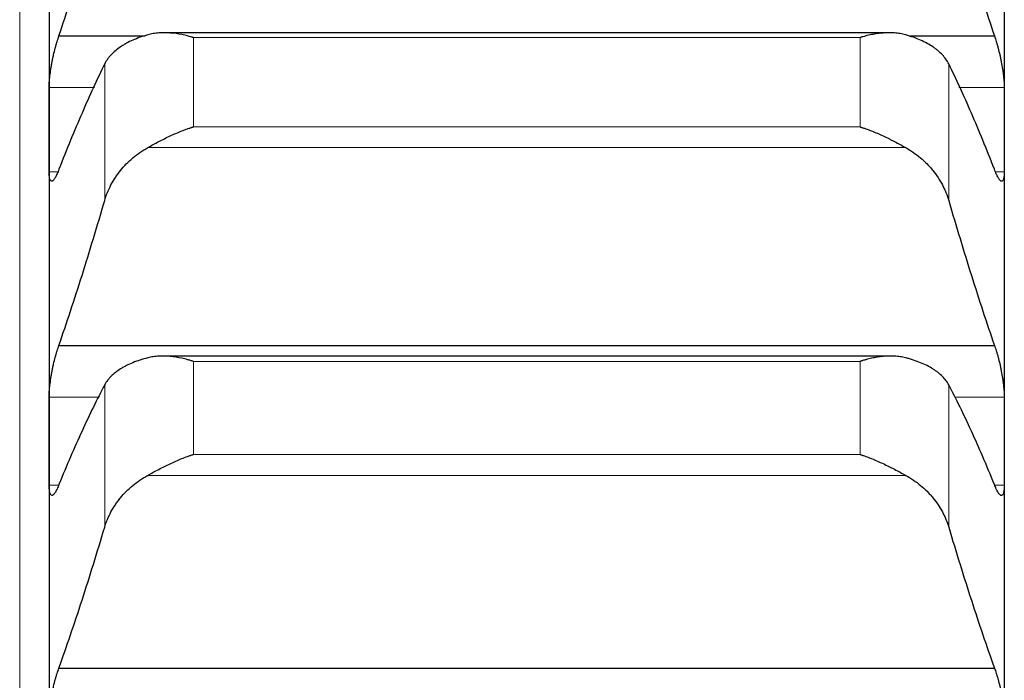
# Model space of a CAD drawing. Header units: inches. Extents: x 0 to 17820, y -10 to 12600.
# Tile 306 of 339: x 11825 to 11878, y 9159 to 9194. Entities that reach past the tile are written whole.
import ezdxf

# ---------------------------------------------------------------- set-up
doc = ezdxf.new("R2010")
doc.units = ezdxf.units.IN
doc.layers.add('1', color=7, linetype='Continuous', true_color=0xffffff)

msp = doc.modelspace()

# ---------------------------------------------------------------- linework, layer by layer
at = {"layer": '1', "color": 110, "linetype": 'Continuous', "lineweight": 13}
for p, q in [((11824.713, 9340.901), (11824.713, 8920.363)), ((11834.168, 9193.512), (11870.457, 9193.512)), ((11834.168, 9193.512), (11834.168, 9188.654)), ((11870.457, 9193.512), (11870.457, 9188.654)), ((11829.339, 9192.083), (11829.339, 9184.642)), ((11875.286, 9192.083), (11875.286, 9184.642)), ((11826.315, 9190.794), (11828.78, 9190.794)), ((11875.845, 9190.794), (11878.31, 9190.794)), ((11834.168, 9188.654), (11870.457, 9188.654)), ((11831.681, 9187.525), (11872.944, 9187.525)), ((11826.315, 9186.208), (11826.789, 9186.208)), ((11877.833, 9186.208), (11878.31, 9186.208)), ((11834.168, 9175.89), (11870.457, 9175.89)), ((11834.168, 9175.89), (11834.168, 9170.827)), ((11870.457, 9175.89), (11870.457, 9170.827)), ((11829.339, 9174.619), (11829.339, 9166.865)), ((11875.286, 9174.619), (11875.286, 9166.865)), ((11826.315, 9173.948), (11829.032, 9173.948)), ((11875.593, 9173.948), (11878.31, 9173.948)), ((11834.168, 9170.827), (11870.457, 9170.827)), ((11831.681, 9169.69), (11872.944, 9169.69)), ((11826.315, 9169.161), (11826.837, 9169.161)), ((11877.788, 9169.161), (11878.31, 9169.161))]:
    msp.add_line(p, q, dxfattribs=at)
at = {"layer": '1', "color": 2, "linetype": 'Continuous', "lineweight": 25}
for p, q in [((11826.313, 9204.706), (11826.313, 9188.501)), ((11878.313, 9204.706), (11878.313, 9188.501)), ((11826.85, 9193.605), (11831.542, 9193.605)), ((11872.031, 9193.777), (11832.572, 9193.777)), ((11873.127, 9193.605), (11877.775, 9193.605)), ((11826.313, 9188.501), (11826.313, 9171.555)), ((11878.313, 9188.501), (11878.313, 9171.555)), ((11826.85, 9176.764), (11877.775, 9176.764)), ((11872.107, 9176.183), (11832.489, 9176.183)), ((11826.313, 9171.555), (11826.313, 9153.895)), ((11878.313, 9171.555), (11878.313, 9153.895)), ((11826.85, 9159.2), (11877.775, 9159.2))]:
    msp.add_line(p, q, dxfattribs=at)
for points in [[(11826.85, 9193.605), (11827.061, 9194.236), (11827.481, 9195.52), (11828.106, 9197.508), (11828.725, 9199.56), (11829.135, 9200.969), (11829.339, 9201.685)], [(11875.286, 9201.685), (11875.49, 9200.969), (11875.9, 9199.56), (11876.519, 9197.508), (11877.144, 9195.52), (11877.564, 9194.236), (11877.775, 9193.605)], [(11829.339, 9192.083), (11829.135, 9191.668), (11828.725, 9190.807), (11828.106, 9189.421), (11827.481, 9187.941), (11827.061, 9186.891), (11826.85, 9186.351)], [(11877.775, 9186.351), (11877.564, 9186.891), (11877.144, 9187.941), (11876.519, 9189.421), (11875.9, 9190.807), (11875.49, 9191.668), (11875.286, 9192.083)], [(11826.313, 9188.501), (11826.313, 9189.265), (11826.313, 9190.03), (11826.315, 9190.794)], [(11878.31, 9190.794), (11878.312, 9190.03), (11878.313, 9189.265), (11878.313, 9188.501)], [(11826.315, 9186.208), (11826.313, 9186.972), (11826.313, 9187.737), (11826.313, 9188.501)], [(11878.313, 9188.501), (11878.313, 9187.737), (11878.312, 9186.972), (11878.31, 9186.208)], [(11826.85, 9176.764), (11827.061, 9177.375), (11827.481, 9178.621), (11828.106, 9180.558), (11828.725, 9182.561), (11829.135, 9183.941), (11829.339, 9184.642)], [(11875.286, 9184.642), (11875.49, 9183.941), (11875.9, 9182.561), (11876.519, 9180.558), (11877.144, 9178.621), (11877.564, 9177.375), (11877.775, 9176.764)], [(11829.339, 9174.619), (11829.135, 9174.231), (11828.725, 9173.424), (11828.106, 9172.116), (11827.481, 9170.71), (11827.061, 9169.708), (11826.85, 9169.191)], [(11877.775, 9169.191), (11877.564, 9169.708), (11877.144, 9170.71), (11876.519, 9172.116), (11875.9, 9173.424), (11875.49, 9174.231), (11875.286, 9174.619)], [(11826.313, 9171.555), (11826.313, 9172.352), (11826.313, 9173.15), (11826.315, 9173.948)], [(11878.31, 9173.948), (11878.312, 9173.15), (11878.313, 9172.352), (11878.313, 9171.555)], [(11826.315, 9169.161), (11826.313, 9169.959), (11826.313, 9170.757), (11826.313, 9171.555)], [(11878.313, 9171.555), (11878.313, 9170.757), (11878.312, 9169.959), (11878.31, 9169.161)], [(11826.85, 9159.2), (11827.061, 9159.792), (11827.481, 9160.998), (11828.106, 9162.879), (11828.725, 9164.83), (11829.135, 9166.179), (11829.339, 9166.865)], [(11875.286, 9166.865), (11875.49, 9166.179), (11875.9, 9164.83), (11876.519, 9162.879), (11877.144, 9160.998), (11877.564, 9159.792), (11877.775, 9159.2)]]:
    msp.add_open_spline(points, degree=3, dxfattribs=at)
for points, knots in [([(11826.315, 9190.794), (11826.315, 9190.838), (11826.317, 9190.932), (11826.325, 9191.084), (11826.334, 9191.193), (11826.342, 9191.278), (11826.345, 9191.307), (11826.351, 9191.366), (11826.354, 9191.395), (11826.372, 9191.544), (11826.389, 9191.667), (11826.413, 9191.826), (11826.419, 9191.858), (11826.427, 9191.906), (11826.429, 9191.922), (11826.435, 9191.955), (11826.449, 9192.036), (11826.475, 9192.181), (11826.501, 9192.311), (11826.528, 9192.44), (11826.543, 9192.505), (11826.586, 9192.698), (11826.617, 9192.823), (11826.665, 9193.004), (11826.681, 9193.063), (11826.705, 9193.151), (11826.714, 9193.18), (11826.731, 9193.237), (11826.739, 9193.265), (11826.781, 9193.404), (11826.816, 9193.508), (11826.85, 9193.605)], [0, 0, 0, 0, 0.0625, 0.125, 0.1875, 0.1875, 0.21875, 0.21875, 0.25, 0.25, 0.375, 0.375, 0.40625, 0.40625, 0.421875, 0.421875, 0.4375, 0.5, 0.5625, 0.5625, 0.625, 0.625, 0.75, 0.75, 0.8125, 0.8125, 0.84375, 0.84375, 0.875, 0.875, 1, 1, 1, 1]), ([(11831.681, 9193.663), (11831.535, 9193.621), (11831.395, 9193.577), (11831.126, 9193.481), (11830.869, 9193.379), (11830.632, 9193.264), (11830.492, 9193.187), (11830.464, 9193.172), (11830.409, 9193.14), (11830.382, 9193.124), (11830.302, 9193.076), (11830.25, 9193.043), (11830.1, 9192.942), (11830.008, 9192.873), (11829.836, 9192.728), (11829.757, 9192.654), (11829.649, 9192.538), (11829.615, 9192.498), (11829.566, 9192.438), (11829.55, 9192.418), (11829.519, 9192.377), (11829.504, 9192.357), (11829.432, 9192.254), (11829.381, 9192.169), (11829.339, 9192.083)], [0, 0, 0, 0, 0.125, 0.125, 0.25, 0.375, 0.375, 0.40625, 0.40625, 0.4375, 0.4375, 0.5, 0.5, 0.625, 0.625, 0.75, 0.75, 0.8125, 0.8125, 0.84375, 0.84375, 0.875, 0.875, 1, 1, 1, 1]), ([(11834.168, 9193.512), (11834.165, 9193.513), (11834.162, 9193.514), (11834.155, 9193.516), (11834.152, 9193.517), (11834.142, 9193.52), (11834.122, 9193.526), (11834.076, 9193.54), (11833.983, 9193.566), (11833.904, 9193.587), (11833.746, 9193.628), (11833.641, 9193.652), (11833.327, 9193.715), (11833.119, 9193.746), (11832.808, 9193.771), (11832.704, 9193.776), (11832.549, 9193.777), (11832.497, 9193.777), (11832.393, 9193.774), (11832.342, 9193.771), (11832.187, 9193.759), (11832.084, 9193.747), (11831.881, 9193.713), (11831.781, 9193.691), (11831.681, 9193.663)], [0, 0, 0, 0, 0.003906, 0.003906, 0.007812, 0.007812, 0.015625, 0.03125, 0.0625, 0.125, 0.125, 0.25, 0.25, 0.5, 0.5, 0.625, 0.625, 0.6875, 0.6875, 0.75, 0.75, 0.875, 0.875, 1, 1, 1, 1]), ([(11872.944, 9193.663), (11872.844, 9193.691), (11872.744, 9193.713), (11872.543, 9193.747), (11872.442, 9193.759), (11872.238, 9193.774), (11872.135, 9193.778), (11871.929, 9193.776), (11871.824, 9193.771), (11871.615, 9193.755), (11871.51, 9193.743), (11871.3, 9193.713), (11871.195, 9193.694), (11870.985, 9193.652), (11870.879, 9193.628), (11870.721, 9193.587), (11870.642, 9193.566), (11870.549, 9193.54), (11870.503, 9193.526), (11870.483, 9193.52), (11870.47, 9193.516), (11870.463, 9193.514), (11870.457, 9193.512)], [0, 0, 0, 0, 0.125, 0.125, 0.25, 0.25, 0.375, 0.375, 0.5, 0.5, 0.625, 0.625, 0.75, 0.75, 0.875, 0.875, 0.9375, 0.96875, 0.984375, 0.992188, 0.992188, 1, 1, 1, 1]), ([(11875.286, 9192.083), (11875.244, 9192.169), (11875.194, 9192.253), (11875.079, 9192.417), (11874.95, 9192.576), (11874.792, 9192.725), (11874.663, 9192.834), (11874.618, 9192.87), (11874.548, 9192.923), (11874.524, 9192.94), (11874.475, 9192.975), (11874.451, 9192.992), (11874.326, 9193.076), (11874.114, 9193.204), (11873.879, 9193.319), (11873.632, 9193.428), (11873.503, 9193.48), (11873.333, 9193.54), (11873.299, 9193.552), (11873.229, 9193.575), (11873.125, 9193.61), (11873.017, 9193.642), (11872.944, 9193.663)], [0, 0, 0, 0, 0.125, 0.125, 0.25, 0.375, 0.375, 0.4375, 0.4375, 0.46875, 0.46875, 0.5, 0.5, 0.625, 0.75, 0.75, 0.875, 0.875, 0.90625, 0.90625, 0.9375, 1, 1, 1, 1]), ([(11877.775, 9193.605), (11877.81, 9193.508), (11877.844, 9193.404), (11877.894, 9193.239), (11877.91, 9193.183), (11877.935, 9193.095), (11877.943, 9193.066), (11877.96, 9193.006), (11877.968, 9192.976), (11878.008, 9192.824), (11878.038, 9192.699), (11878.082, 9192.508), (11878.096, 9192.444), (11878.116, 9192.346), (11878.123, 9192.313), (11878.136, 9192.248), (11878.142, 9192.215), (11878.174, 9192.053), (11878.196, 9191.925), (11878.221, 9191.766), (11878.226, 9191.734), (11878.235, 9191.671), (11878.239, 9191.64), (11878.252, 9191.547), (11878.26, 9191.486), (11878.281, 9191.308), (11878.291, 9191.195), (11878.3, 9191.062), (11878.302, 9191.036), (11878.305, 9190.984), (11878.306, 9190.959), (11878.309, 9190.885), (11878.31, 9190.838), (11878.31, 9190.794)], [0, 0, 0, 0, 0.125, 0.125, 0.1875, 0.1875, 0.21875, 0.21875, 0.25, 0.25, 0.375, 0.375, 0.4375, 0.4375, 0.46875, 0.46875, 0.5, 0.5, 0.625, 0.625, 0.65625, 0.65625, 0.6875, 0.6875, 0.75, 0.75, 0.875, 0.875, 0.90625, 0.90625, 0.9375, 0.9375, 1, 1, 1, 1]), ([(11831.681, 9187.525), (11831.781, 9187.581), (11831.881, 9187.636), (11832.082, 9187.746), (11832.183, 9187.8), (11832.387, 9187.907), (11832.49, 9187.959), (11832.696, 9188.062), (11832.801, 9188.112), (11833.01, 9188.21), (11833.115, 9188.257), (11833.325, 9188.347), (11833.43, 9188.39), (11833.64, 9188.473), (11833.746, 9188.512), (11833.904, 9188.568), (11833.983, 9188.595), (11834.076, 9188.625), (11834.122, 9188.639), (11834.142, 9188.646), (11834.155, 9188.65), (11834.162, 9188.652), (11834.168, 9188.654)], [0, 0, 0, 0, 0.125, 0.125, 0.25, 0.25, 0.375, 0.375, 0.5, 0.5, 0.625, 0.625, 0.75, 0.75, 0.875, 0.875, 0.9375, 0.96875, 0.984375, 0.992188, 0.992188, 1, 1, 1, 1]), ([(11870.457, 9188.654), (11870.46, 9188.653), (11870.463, 9188.652), (11870.47, 9188.65), (11870.473, 9188.649), (11870.483, 9188.646), (11870.503, 9188.639), (11870.549, 9188.625), (11870.642, 9188.595), (11870.721, 9188.568), (11870.879, 9188.512), (11870.984, 9188.473), (11871.298, 9188.35), (11871.506, 9188.26), (11871.817, 9188.116), (11871.921, 9188.066), (11872.076, 9187.989), (11872.128, 9187.963), (11872.232, 9187.91), (11872.284, 9187.883), (11872.438, 9187.802), (11872.541, 9187.747), (11872.744, 9187.637), (11872.844, 9187.581), (11872.944, 9187.525)], [0, 0, 0, 0, 0.003906, 0.003906, 0.007812, 0.007812, 0.015625, 0.03125, 0.0625, 0.125, 0.125, 0.25, 0.25, 0.5, 0.5, 0.625, 0.625, 0.6875, 0.6875, 0.75, 0.75, 0.875, 0.875, 1, 1, 1, 1]), ([(11829.339, 9184.642), (11829.381, 9184.789), (11829.431, 9184.933), (11829.546, 9185.216), (11829.675, 9185.494), (11829.833, 9185.762), (11829.962, 9185.959), (11830.007, 9186.024), (11830.077, 9186.12), (11830.101, 9186.152), (11830.15, 9186.215), (11830.174, 9186.246), (11830.299, 9186.401), (11830.511, 9186.64), (11830.746, 9186.859), (11830.993, 9187.068), (11831.122, 9187.167), (11831.292, 9187.285), (11831.326, 9187.308), (11831.396, 9187.354), (11831.5, 9187.421), (11831.608, 9187.484), (11831.681, 9187.525)], [0, 0, 0, 0, 0.125, 0.125, 0.25, 0.375, 0.375, 0.4375, 0.4375, 0.46875, 0.46875, 0.5, 0.5, 0.625, 0.75, 0.75, 0.875, 0.875, 0.90625, 0.90625, 0.9375, 1, 1, 1, 1]), ([(11872.944, 9187.525), (11873.09, 9187.444), (11873.23, 9187.356), (11873.499, 9187.17), (11873.756, 9186.973), (11873.993, 9186.753), (11874.133, 9186.61), (11874.161, 9186.58), (11874.216, 9186.522), (11874.243, 9186.492), (11874.323, 9186.402), (11874.375, 9186.34), (11874.525, 9186.155), (11874.617, 9186.028), (11874.789, 9185.767), (11874.868, 9185.633), (11874.976, 9185.428), (11875.01, 9185.359), (11875.059, 9185.254), (11875.075, 9185.219), (11875.106, 9185.148), (11875.121, 9185.112), (11875.193, 9184.933), (11875.244, 9184.789), (11875.286, 9184.642)], [0, 0, 0, 0, 0.125, 0.125, 0.25, 0.375, 0.375, 0.40625, 0.40625, 0.4375, 0.4375, 0.5, 0.5, 0.625, 0.625, 0.75, 0.75, 0.8125, 0.8125, 0.84375, 0.84375, 0.875, 0.875, 1, 1, 1, 1]), ([(11826.85, 9186.351), (11826.815, 9186.255), (11826.781, 9186.17), (11826.731, 9186.056), (11826.715, 9186.02), (11826.69, 9185.97), (11826.682, 9185.954), (11826.665, 9185.923), (11826.657, 9185.909), (11826.617, 9185.839), (11826.587, 9185.795), (11826.543, 9185.746), (11826.529, 9185.733), (11826.509, 9185.718), (11826.502, 9185.713), (11826.489, 9185.706), (11826.483, 9185.703), (11826.451, 9185.694), (11826.429, 9185.699), (11826.404, 9185.721), (11826.399, 9185.726), (11826.39, 9185.738), (11826.386, 9185.745), (11826.373, 9185.768), (11826.365, 9185.786), (11826.344, 9185.851), (11826.334, 9185.905), (11826.325, 9185.99), (11826.323, 9186.007), (11826.32, 9186.044), (11826.319, 9186.063), (11826.316, 9186.122), (11826.315, 9186.164), (11826.315, 9186.208)], [0, 0, 0, 0, 0.125, 0.125, 0.1875, 0.1875, 0.21875, 0.21875, 0.25, 0.25, 0.375, 0.375, 0.4375, 0.4375, 0.46875, 0.46875, 0.5, 0.5, 0.625, 0.625, 0.65625, 0.65625, 0.6875, 0.6875, 0.75, 0.75, 0.875, 0.875, 0.90625, 0.90625, 0.9375, 0.9375, 1, 1, 1, 1]), ([(11878.31, 9186.208), (11878.31, 9186.164), (11878.308, 9186.08), (11878.3, 9185.972), (11878.291, 9185.91), (11878.283, 9185.869), (11878.28, 9185.855), (11878.274, 9185.831), (11878.271, 9185.819), (11878.253, 9185.765), (11878.236, 9185.735), (11878.212, 9185.712), (11878.206, 9185.709), (11878.198, 9185.704), (11878.196, 9185.703), (11878.19, 9185.701), (11878.176, 9185.697), (11878.15, 9185.698), (11878.124, 9185.712), (11878.097, 9185.732), (11878.083, 9185.745), (11878.039, 9185.794), (11878.008, 9185.839), (11877.96, 9185.922), (11877.944, 9185.952), (11877.92, 9186.002), (11877.911, 9186.019), (11877.894, 9186.055), (11877.886, 9186.074), (11877.844, 9186.169), (11877.809, 9186.255), (11877.775, 9186.351)], [0, 0, 0, 0, 0.0625, 0.125, 0.1875, 0.1875, 0.21875, 0.21875, 0.25, 0.25, 0.375, 0.375, 0.40625, 0.40625, 0.421875, 0.421875, 0.4375, 0.5, 0.5625, 0.5625, 0.625, 0.625, 0.75, 0.75, 0.8125, 0.8125, 0.84375, 0.84375, 0.875, 0.875, 1, 1, 1, 1]), ([(11826.315, 9173.948), (11826.315, 9173.995), (11826.317, 9174.092), (11826.325, 9174.249), (11826.334, 9174.361), (11826.342, 9174.448), (11826.345, 9174.478), (11826.351, 9174.537), (11826.354, 9174.567), (11826.372, 9174.719), (11826.389, 9174.844), (11826.413, 9175.004), (11826.419, 9175.036), (11826.427, 9175.085), (11826.429, 9175.101), (11826.435, 9175.134), (11826.449, 9175.215), (11826.475, 9175.361), (11826.501, 9175.491), (11826.528, 9175.619), (11826.543, 9175.684), (11826.586, 9175.876), (11826.617, 9175.999), (11826.665, 9176.178), (11826.681, 9176.236), (11826.705, 9176.322), (11826.714, 9176.35), (11826.731, 9176.407), (11826.739, 9176.434), (11826.781, 9176.569), (11826.816, 9176.67), (11826.85, 9176.764)], [0, 0, 0, 0, 0.0625, 0.125, 0.1875, 0.1875, 0.21875, 0.21875, 0.25, 0.25, 0.375, 0.375, 0.40625, 0.40625, 0.421875, 0.421875, 0.4375, 0.5, 0.5625, 0.5625, 0.625, 0.625, 0.75, 0.75, 0.8125, 0.8125, 0.84375, 0.84375, 0.875, 0.875, 1, 1, 1, 1]), ([(11877.775, 9176.764), (11877.81, 9176.67), (11877.844, 9176.57), (11877.894, 9176.409), (11877.91, 9176.353), (11877.935, 9176.268), (11877.943, 9176.239), (11877.96, 9176.18), (11877.968, 9176.15), (11878.008, 9176), (11878.038, 9175.877), (11878.082, 9175.687), (11878.096, 9175.623), (11878.116, 9175.526), (11878.123, 9175.493), (11878.136, 9175.428), (11878.142, 9175.395), (11878.174, 9175.233), (11878.196, 9175.104), (11878.221, 9174.944), (11878.226, 9174.912), (11878.235, 9174.848), (11878.239, 9174.816), (11878.252, 9174.721), (11878.26, 9174.66), (11878.281, 9174.479), (11878.291, 9174.363), (11878.3, 9174.226), (11878.302, 9174.199), (11878.305, 9174.146), (11878.306, 9174.12), (11878.309, 9174.043), (11878.31, 9173.995), (11878.31, 9173.948)], [0, 0, 0, 0, 0.125, 0.125, 0.1875, 0.1875, 0.21875, 0.21875, 0.25, 0.25, 0.375, 0.375, 0.4375, 0.4375, 0.46875, 0.46875, 0.5, 0.5, 0.625, 0.625, 0.65625, 0.65625, 0.6875, 0.6875, 0.75, 0.75, 0.875, 0.875, 0.90625, 0.90625, 0.9375, 0.9375, 1, 1, 1, 1]), ([(11831.681, 9176.086), (11831.535, 9176.048), (11831.395, 9176.007), (11831.126, 9175.919), (11830.869, 9175.824), (11830.632, 9175.717), (11830.492, 9175.646), (11830.464, 9175.632), (11830.409, 9175.603), (11830.382, 9175.588), (11830.302, 9175.543), (11830.25, 9175.513), (11830.1, 9175.419), (11830.008, 9175.355), (11829.836, 9175.22), (11829.757, 9175.151), (11829.649, 9175.043), (11829.615, 9175.006), (11829.566, 9174.95), (11829.55, 9174.932), (11829.519, 9174.894), (11829.504, 9174.875), (11829.432, 9174.778), (11829.381, 9174.699), (11829.339, 9174.619)], [0, 0, 0, 0, 0.125, 0.125, 0.25, 0.375, 0.375, 0.40625, 0.40625, 0.4375, 0.4375, 0.5, 0.5, 0.625, 0.625, 0.75, 0.75, 0.8125, 0.8125, 0.84375, 0.84375, 0.875, 0.875, 1, 1, 1, 1]), ([(11834.168, 9175.89), (11834.165, 9175.891), (11834.162, 9175.892), (11834.155, 9175.894), (11834.152, 9175.895), (11834.142, 9175.898), (11834.122, 9175.905), (11834.076, 9175.919), (11833.983, 9175.947), (11833.904, 9175.969), (11833.746, 9176.011), (11833.641, 9176.037), (11833.327, 9176.106), (11833.119, 9176.14), (11832.808, 9176.171), (11832.704, 9176.178), (11832.549, 9176.182), (11832.497, 9176.183), (11832.393, 9176.182), (11832.342, 9176.18), (11832.187, 9176.172), (11832.084, 9176.162), (11831.881, 9176.132), (11831.781, 9176.112), (11831.681, 9176.086)], [0, 0, 0, 0, 0.003906, 0.003906, 0.007812, 0.007812, 0.015625, 0.03125, 0.0625, 0.125, 0.125, 0.25, 0.25, 0.5, 0.5, 0.625, 0.625, 0.6875, 0.6875, 0.75, 0.75, 0.875, 0.875, 1, 1, 1, 1]), ([(11872.944, 9176.086), (11872.844, 9176.112), (11872.744, 9176.132), (11872.543, 9176.162), (11872.442, 9176.172), (11872.238, 9176.183), (11872.135, 9176.184), (11871.929, 9176.178), (11871.824, 9176.172), (11871.615, 9176.151), (11871.51, 9176.137), (11871.3, 9176.103), (11871.195, 9176.083), (11870.985, 9176.037), (11870.879, 9176.012), (11870.721, 9175.969), (11870.642, 9175.947), (11870.549, 9175.919), (11870.503, 9175.905), (11870.483, 9175.898), (11870.47, 9175.894), (11870.463, 9175.892), (11870.457, 9175.89)], [0, 0, 0, 0, 0.125, 0.125, 0.25, 0.25, 0.375, 0.375, 0.5, 0.5, 0.625, 0.625, 0.75, 0.75, 0.875, 0.875, 0.9375, 0.96875, 0.984375, 0.992187, 0.992187, 1, 1, 1, 1]), ([(11875.286, 9174.619), (11875.244, 9174.699), (11875.194, 9174.778), (11875.079, 9174.93), (11874.95, 9175.078), (11874.792, 9175.218), (11874.663, 9175.319), (11874.618, 9175.352), (11874.548, 9175.401), (11874.524, 9175.417), (11874.475, 9175.449), (11874.451, 9175.465), (11874.326, 9175.543), (11874.114, 9175.662), (11873.879, 9175.768), (11873.632, 9175.87), (11873.503, 9175.917), (11873.333, 9175.973), (11873.299, 9175.984), (11873.229, 9176.006), (11873.125, 9176.037), (11873.017, 9176.067), (11872.944, 9176.086)], [0, 0, 0, 0, 0.125, 0.125, 0.25, 0.375, 0.375, 0.4375, 0.4375, 0.46875, 0.46875, 0.5, 0.5, 0.625, 0.75, 0.75, 0.875, 0.875, 0.90625, 0.90625, 0.9375, 1, 1, 1, 1]), ([(11831.681, 9169.69), (11831.781, 9169.745), (11831.881, 9169.799), (11832.082, 9169.908), (11832.183, 9169.962), (11832.387, 9170.068), (11832.49, 9170.121), (11832.696, 9170.223), (11832.801, 9170.274), (11833.01, 9170.372), (11833.115, 9170.42), (11833.325, 9170.512), (11833.43, 9170.556), (11833.64, 9170.64), (11833.746, 9170.68), (11833.904, 9170.738), (11833.983, 9170.766), (11834.076, 9170.797), (11834.122, 9170.812), (11834.142, 9170.819), (11834.155, 9170.823), (11834.162, 9170.825), (11834.168, 9170.827)], [0, 0, 0, 0, 0.125, 0.125, 0.25, 0.25, 0.375, 0.375, 0.5, 0.5, 0.625, 0.625, 0.75, 0.75, 0.875, 0.875, 0.9375, 0.96875, 0.984375, 0.992188, 0.992188, 1, 1, 1, 1]), ([(11870.457, 9170.827), (11870.46, 9170.826), (11870.463, 9170.825), (11870.47, 9170.823), (11870.473, 9170.822), (11870.483, 9170.819), (11870.503, 9170.812), (11870.549, 9170.797), (11870.642, 9170.766), (11870.721, 9170.738), (11870.879, 9170.681), (11870.984, 9170.64), (11871.298, 9170.514), (11871.506, 9170.423), (11871.817, 9170.277), (11871.921, 9170.227), (11872.076, 9170.15), (11872.128, 9170.124), (11872.232, 9170.071), (11872.284, 9170.044), (11872.438, 9169.964), (11872.541, 9169.909), (11872.744, 9169.8), (11872.844, 9169.745), (11872.944, 9169.69)], [0, 0, 0, 0, 0.003906, 0.003906, 0.007812, 0.007812, 0.015625, 0.03125, 0.0625, 0.125, 0.125, 0.25, 0.25, 0.5, 0.5, 0.625, 0.625, 0.6875, 0.6875, 0.75, 0.75, 0.875, 0.875, 1, 1, 1, 1]), ([(11829.339, 9166.865), (11829.381, 9167.008), (11829.431, 9167.149), (11829.546, 9167.426), (11829.675, 9167.698), (11829.833, 9167.961), (11829.962, 9168.154), (11830.007, 9168.217), (11830.077, 9168.312), (11830.101, 9168.343), (11830.15, 9168.405), (11830.174, 9168.436), (11830.299, 9168.588), (11830.511, 9168.821), (11830.746, 9169.036), (11830.993, 9169.241), (11831.122, 9169.339), (11831.292, 9169.454), (11831.326, 9169.477), (11831.396, 9169.522), (11831.5, 9169.588), (11831.608, 9169.65), (11831.681, 9169.69)], [0, 0, 0, 0, 0.125, 0.125, 0.25, 0.375, 0.375, 0.4375, 0.4375, 0.46875, 0.46875, 0.5, 0.5, 0.625, 0.75, 0.75, 0.875, 0.875, 0.90625, 0.90625, 0.9375, 1, 1, 1, 1]), ([(11872.944, 9169.69), (11873.09, 9169.61), (11873.23, 9169.524), (11873.499, 9169.342), (11873.756, 9169.148), (11873.993, 9168.933), (11874.133, 9168.792), (11874.161, 9168.763), (11874.216, 9168.706), (11874.243, 9168.676), (11874.323, 9168.588), (11874.375, 9168.528), (11874.525, 9168.346), (11874.617, 9168.221), (11874.789, 9167.966), (11874.868, 9167.835), (11874.976, 9167.634), (11875.01, 9167.566), (11875.059, 9167.463), (11875.075, 9167.429), (11875.106, 9167.36), (11875.121, 9167.325), (11875.193, 9167.15), (11875.244, 9167.008), (11875.286, 9166.865)], [0, 0, 0, 0, 0.125, 0.125, 0.25, 0.375, 0.375, 0.40625, 0.40625, 0.4375, 0.4375, 0.5, 0.5, 0.625, 0.625, 0.75, 0.75, 0.8125, 0.8125, 0.84375, 0.84375, 0.875, 0.875, 1, 1, 1, 1]), ([(11826.85, 9169.191), (11826.815, 9169.099), (11826.781, 9169.018), (11826.731, 9168.91), (11826.715, 9168.876), (11826.69, 9168.83), (11826.682, 9168.815), (11826.665, 9168.786), (11826.657, 9168.773), (11826.617, 9168.709), (11826.587, 9168.67), (11826.543, 9168.629), (11826.529, 9168.618), (11826.509, 9168.607), (11826.502, 9168.603), (11826.489, 9168.599), (11826.483, 9168.598), (11826.451, 9168.594), (11826.429, 9168.604), (11826.404, 9168.633), (11826.399, 9168.639), (11826.39, 9168.654), (11826.386, 9168.662), (11826.373, 9168.689), (11826.365, 9168.71), (11826.344, 9168.782), (11826.334, 9168.841), (11826.325, 9168.931), (11826.323, 9168.95), (11826.32, 9168.989), (11826.319, 9169.009), (11826.316, 9169.071), (11826.315, 9169.115), (11826.315, 9169.161)], [0, 0, 0, 0, 0.125, 0.125, 0.1875, 0.1875, 0.21875, 0.21875, 0.25, 0.25, 0.375, 0.375, 0.4375, 0.4375, 0.46875, 0.46875, 0.5, 0.5, 0.625, 0.625, 0.65625, 0.65625, 0.6875, 0.6875, 0.75, 0.75, 0.875, 0.875, 0.90625, 0.90625, 0.9375, 0.9375, 1, 1, 1, 1]), ([(11878.31, 9169.161), (11878.31, 9169.115), (11878.308, 9169.027), (11878.3, 9168.912), (11878.291, 9168.846), (11878.283, 9168.801), (11878.28, 9168.787), (11878.274, 9168.759), (11878.271, 9168.747), (11878.253, 9168.686), (11878.236, 9168.651), (11878.212, 9168.622), (11878.206, 9168.617), (11878.198, 9168.611), (11878.196, 9168.609), (11878.19, 9168.606), (11878.176, 9168.598), (11878.15, 9168.594), (11878.124, 9168.602), (11878.097, 9168.617), (11878.083, 9168.628), (11878.039, 9168.669), (11878.008, 9168.709), (11877.96, 9168.785), (11877.944, 9168.813), (11877.92, 9168.859), (11877.911, 9168.875), (11877.894, 9168.909), (11877.886, 9168.927), (11877.844, 9169.017), (11877.809, 9169.099), (11877.775, 9169.191)], [0, 0, 0, 0, 0.0625, 0.125, 0.1875, 0.1875, 0.21875, 0.21875, 0.25, 0.25, 0.375, 0.375, 0.40625, 0.40625, 0.421875, 0.421875, 0.4375, 0.5, 0.5625, 0.5625, 0.625, 0.625, 0.75, 0.75, 0.8125, 0.8125, 0.84375, 0.84375, 0.875, 0.875, 1, 1, 1, 1]), ([(11826.315, 9156.385), (11826.315, 9156.433), (11826.317, 9156.534), (11826.325, 9156.696), (11826.334, 9156.811), (11826.342, 9156.9), (11826.345, 9156.93), (11826.351, 9156.991), (11826.354, 9157.021), (11826.372, 9157.175), (11826.389, 9157.301), (11826.413, 9157.463), (11826.419, 9157.495), (11826.427, 9157.544), (11826.429, 9157.561), (11826.435, 9157.593), (11826.449, 9157.675), (11826.475, 9157.821), (11826.501, 9157.95), (11826.528, 9158.079), (11826.543, 9158.143), (11826.586, 9158.333), (11826.617, 9158.455), (11826.665, 9158.631), (11826.681, 9158.688), (11826.705, 9158.772), (11826.714, 9158.8), (11826.731, 9158.854), (11826.739, 9158.881), (11826.781, 9159.013), (11826.816, 9159.111), (11826.85, 9159.2)], [0, 0, 0, 0, 0.0625, 0.125, 0.1875, 0.1875, 0.21875, 0.21875, 0.25, 0.25, 0.375, 0.375, 0.40625, 0.40625, 0.421875, 0.421875, 0.4375, 0.5, 0.5625, 0.5625, 0.625, 0.625, 0.75, 0.75, 0.8125, 0.8125, 0.84375, 0.84375, 0.875, 0.875, 1, 1, 1, 1]), ([(11877.775, 9159.2), (11877.81, 9159.111), (11877.844, 9159.013), (11877.894, 9158.857), (11877.91, 9158.803), (11877.935, 9158.719), (11877.943, 9158.69), (11877.96, 9158.633), (11877.968, 9158.603), (11878.008, 9158.456), (11878.038, 9158.334), (11878.082, 9158.146), (11878.096, 9158.082), (11878.116, 9157.985), (11878.123, 9157.953), (11878.136, 9157.888), (11878.142, 9157.855), (11878.174, 9157.693), (11878.196, 9157.563), (11878.221, 9157.402), (11878.226, 9157.37), (11878.235, 9157.305), (11878.239, 9157.273), (11878.252, 9157.177), (11878.26, 9157.115), (11878.281, 9156.931), (11878.291, 9156.813), (11878.3, 9156.672), (11878.302, 9156.644), (11878.305, 9156.59), (11878.306, 9156.563), (11878.309, 9156.484), (11878.31, 9156.433), (11878.31, 9156.385)], [0, 0, 0, 0, 0.125, 0.125, 0.1875, 0.1875, 0.21875, 0.21875, 0.25, 0.25, 0.375, 0.375, 0.4375, 0.4375, 0.46875, 0.46875, 0.5, 0.5, 0.625, 0.625, 0.65625, 0.65625, 0.6875, 0.6875, 0.75, 0.75, 0.875, 0.875, 0.90625, 0.90625, 0.9375, 0.9375, 1, 1, 1, 1])]:
    msp.add_open_spline(points, degree=3, knots=knots, dxfattribs=at)

doc.saveas('drawing.dxf')
